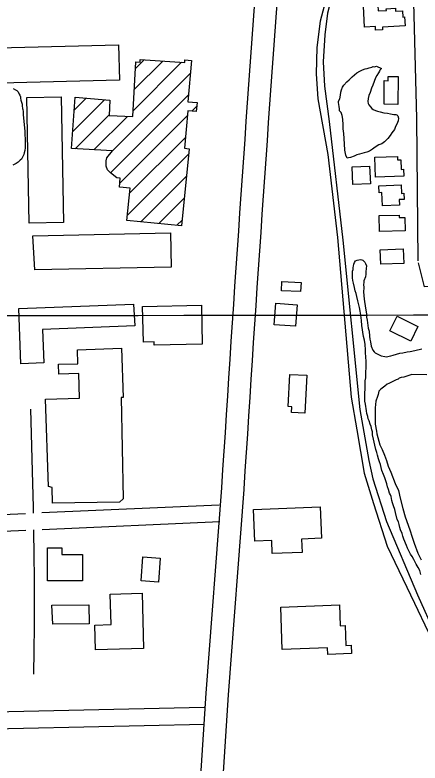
# Model space of a CAD drawing. Extents: x 3297716 to 3335574, y 688621 to 713991.
# Drawn here: x 3326409 to 3327134, y 702315 to 703651 of the extents above; entities that cross this region are included whole.
import ezdxf

# ---------------------------------------------------------------- set-up
doc = ezdxf.new("R2010")
doc.units = 0
for name, color, linetype in [('V-BLDG-OTLN', 7, 'Continuous'), ('V-GRID-MAJR', 7, 'Continuous'), ('V-ROAD-CNTR', 7, 'Continuous'), ('V-SITE-VEGE', 7, 'Continuous'), ('V-TOPO-SHOR', 7, 'Continuous')]:
    doc.layers.add(name, color=color, linetype=linetype)

msp = doc.modelspace()

# ---------------------------------------------------------------- linework, layer by layer
at = {"layer": 'V-BLDG-OTLN'}
for p, q in [((3326620.5866183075, 703480.1339459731), (3326707.165195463, 703566.7125231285)), ((3326622.806894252, 703517.7095609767), (3326673.8960085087, 703568.7986752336)), ((3326625.0271701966, 703555.2851759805), (3326640.6268215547, 703570.884827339)), ((3326582.275284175, 703406.467272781), (3326723.000838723, 703547.1928273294)), ((3326579.970184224, 703368.806833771), (3326719.491406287, 703508.3280558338)), ((3326512.886453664, 703443.1444594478), (3326569.396230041, 703499.6542358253)), ((3326515.529189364, 703481.1425342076), (3326536.8797487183, 703502.4930935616)), ((3326725.799414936, 703479.2807254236), (3326734.413290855, 703487.8946013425)), ((3326517.198698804, 703412.1013655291), (3326577.8045266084, 703472.7071933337)), ((3326550.6463311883, 703410.1936588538), (3326610.4242552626, 703469.9715829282)), ((3326596.8530244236, 703350.3343349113), (3326717.4946013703, 703470.9759118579)), ((3326614.352931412, 703332.4789028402), (3326714.2313771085, 703432.3573485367)), ((3326610.4913575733, 703293.2619899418), (3326719.716116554, 703402.4867489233)), ((3326634.199059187, 703281.6143524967), (3326715.8227447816, 703363.238038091)), ((3326666.3865868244, 703278.4465410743), (3326711.9293730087, 703323.9893272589)), ((3326698.574114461, 703275.2787296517), (3326708.036001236, 703284.7406164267))]:
    msp.add_line(p, q, dxfattribs=at)
for points in [[(3327106.768, 703631.47), (3327066.502, 703629.233), (3327066.756, 703624.654), (3327054.11, 703623.951), (3327053.737, 703630.644), (3327034.4960000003, 703629.577), (3327032.428, 703666.812), (3327058.185, 703668.2440000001), (3327058.74, 703658.2660000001), (3327073.4, 703659.079), (3327073.222, 703662.261), (3327089.614, 703663.171), (3327089.894, 703658.106), (3327102.34, 703658.796), (3327102.973, 703647.395), (3327105.875, 703647.555)], [(3326378.708, 703592.214), (3326594.58, 703597.856), (3326596.23, 703534.632), (3326383.4, 703529.098)], [(3326619.9620000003, 703469.563), (3326625.74, 703567.349), (3326633.059, 703566.9130000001), (3326633.336, 703571.3420000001), (3326712.819, 703566.358), (3326713.0810000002, 703570.667), (3326725.023, 703569.587), (3326718.381, 703496.031), (3326735.0130000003, 703494.528), (3326733.571, 703478.578), (3326718.254, 703479.963), (3326712.5870000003, 703412.897), (3326720.673, 703412.133), (3326707.015, 703274.448), (3326609.583, 703284.037), (3326615.242, 703341.508), (3326596.169, 703343.39), (3326597.779, 703359.735), (3326591.563, 703360.345), (3326579.971, 703368.806), (3326574.667, 703374.2270000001), (3326572.731, 703380.948), (3326572.166, 703390.338), (3326573.565, 703395.686), (3326583.7600000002, 703408.305), (3326510.753, 703412.469), (3326517.134, 703504.2170000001), (3326578.734, 703498.839), (3326577.757, 703471.371)], [(3327094.65, 703541.157), (3327094.097, 703491.346), (3327069.1890000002, 703491.622), (3327069.6580000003, 703533.774), (3327076.556, 703533.696), (3327076.64, 703541.36)], [(3326434.876, 703279.269), (3326430.6720000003, 703503.838), (3326492.0100000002, 703504.987), (3326496.2120000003, 703280.1190000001)], [(3327054.173, 703361.103), (3327052.654, 703396.761), (3327093.065, 703398.481), (3327093.333, 703392.153), (3327099.36, 703392.409), (3327100.094, 703375.2220000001), (3327103.852, 703375.382), (3327104.3680000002, 703363.241)], [(3327011.991, 703379.586), (3327043.434, 703381.153), (3327045.004, 703349.5970000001), (3327013.559, 703348.033)], [(3327096.6920000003, 703311.1950000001), (3327066.404, 703309.9990000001), (3327065.468, 703333.684), (3327060.381, 703333.484), (3327059.881, 703346.071), (3327099.815, 703347.648), (3327100.415, 703332.402), (3327104.595, 703332.568), (3327105.025, 703321.652), (3327096.292, 703321.306)], [(3327106.913, 703265.476), (3327061.296, 703264.4500000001), (3327060.659, 703292.767), (3327096.2290000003, 703293.568), (3327096.3310000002, 703289.03), (3327106.379, 703289.255)], [(3326441.326, 703256.409), (3326687.352, 703261.718), (3326688.677, 703200.745), (3326445.194, 703195.4890000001)], [(3327104.349, 703207.251), (3327063.328, 703205.7930000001), (3327062.41, 703231.544), (3327103.434, 703233.005)], [(3326886.366, 703174.919), (3326920.84, 703173.387), (3326920.105, 703156.819), (3326885.629, 703158.353)], [(3326623.864, 703095.582), (3326458.924, 703089.3740000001), (3326461.179, 703029.468), (3326419.772, 703027.906), (3326416.0640000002, 703126.611), (3326621.427, 703134.318)], [(3326875.586, 703135.9500000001), (3326913.879, 703133.224), (3326911.1550000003, 703094.99), (3326872.864, 703097.716)], [(3326637.6350000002, 703130.238), (3326742.883, 703132.417), (3326744.321, 703063.09), (3326658.4960000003, 703061.307), (3326658.379, 703067.006), (3326638.958, 703066.5920000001)], [(3327116.985, 703068.38), (3327079.634, 703086.808), (3327092.551, 703112.992), (3327129.904, 703094.564)], [(3326469.203, 702808.4400000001), (3326464.239, 702964.655), (3326524.841, 702966.591), (3326523.412, 703010.5160000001), (3326487.844, 703009.341), (3326487.275, 703026.904), (3326521.896, 703028.041), (3326521.0810000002, 703052.9940000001), (3326599.79, 703055.574), (3326602.647, 702967.85), (3326598.991, 702967.756), (3326603.085, 702786.35), (3326596.238, 702780.888), (3326476.248, 702778.873), (3326475.89, 702807.025)], [(3326897.796, 702951.399), (3326900.737, 703008.853), (3326930.933, 703007.309), (3326927.474, 702939.653), (3326903.735, 702940.868), (3326904.258, 702951.067)], [(3326835.9420000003, 702767.621), (3326955.29, 702772.326), (3326957.5100000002, 702716.055), (3326921.832, 702714.648), (3326922.769, 702690.821), (3326869.419, 702688.7220000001), (3326868.5100000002, 702711.887), (3326838.154, 702710.693)], [(3326530.3340000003, 702640.207), (3326467.333, 702640.238), (3326467.362, 702699.202), (3326493.433, 702699.191), (3326493.429, 702686.856), (3326530.184, 702686.8420000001)], [(3326638.018, 702683.045), (3326669.092, 702680.755), (3326665.907, 702637.569), (3326634.835, 702639.859)], [(3326636.6520000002, 702617.968), (3326638.906, 702519.42), (3326553.093, 702517.024), (3326551.897, 702561.076), (3326581.214, 702561.894), (3326579.6580000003, 702616.329)], [(3326475.529, 702596.697), (3326541.616, 702597.326), (3326541.936, 702563.53), (3326477.18, 702562.887)], [(3326884.935, 702592.8200000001), (3326989.534, 702597.0210000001), (3326991.029, 702559.671), (3326999.676, 702560.015), (3327001.079, 702524.556), (3327010.686, 702524.937), (3327011.276, 702510.055), (3326968.632, 702508.3690000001), (3326968.161, 702520.299), (3326887.179, 702517.091)]]:
    msp.add_lwpolyline(points, close=True, dxfattribs=at)
at = {"layer": 'V-GRID-MAJR'}
msp.add_spline([(3301843.772, 703091.794), (3307096.381, 703095.232), (3312348.989, 703099.434), (3317601.597, 703104.4), (3322854.204, 703110.13), (3328106.81, 703116.6240000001), (3333359.415, 703123.882), (3333359.416, 703123.882)], degree=3, dxfattribs=at)
at = {"layer": 'V-ROAD-CNTR'}
for points in [[(3327130.197702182, 703211.8155494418), (3327127.596707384, 703466.25604056), (3327121.610719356, 703697.321578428)], [(3328052.509857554, 703202.4515681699), (3327996.6929691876, 703185.8666013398), (3327873.823214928, 703186.097600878), (3327775.625411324, 703179.99161309), (3327650.09266239, 703178.4606161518), (3327553.856854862, 703175.7936214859), (3327380.9692006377, 703168.4956360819), (3327141.852678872, 703165.1496427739), (3327130.6777012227, 703208.199556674)], [(3326442.745482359, 702760.7677719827), (3326442.538, 702771.476), (3326441.469, 702814.084), (3326437.543, 702946.881)], [(3326778.638405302, 702806.260360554), (3326750.712461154, 702439.187094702), (3326628.7667050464, 700547.91687725)], [(3326818.523325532, 702803.226366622), (3326790.61438135, 702436.3831003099), (3326668.683625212, 700545.3428823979)], [(3326457.6179073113, 702761.9082340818), (3326774.530413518, 702776.009421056)], [(3326748.4204657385, 702383.495206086), (3326208.453545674, 702371.5332300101), (3326183.258596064, 702749.7004736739), (3326428.064510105, 702760.5932402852)], [(3326458.1853222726, 702731.9034741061), (3326775.86441085, 702746.0394809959)], [(3326747.756467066, 702413.487146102), (3326236.479489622, 702402.1611687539), (3326215.23053212, 702721.09253089), (3326428.602949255, 702730.5871248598)], [(3326443.0640000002, 702473.137), (3326443.736, 702515.754), (3326444.16, 702558.375), (3326444.3340000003, 702600.998), (3326444.258, 702643.621), (3326443.935, 702686.2440000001), (3326443.361, 702728.861), (3326443.316428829, 702731.1921605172)]]:
    msp.add_lwpolyline(points, dxfattribs=at)
for radius in [96464.49634861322, 96424.49642861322]:
    msp.add_arc((3423050.1549119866, 696707.5574253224), radius, 175.75108334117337, 176.3752166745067, dxfattribs=at)
at = {"layer": 'V-SITE-VEGE'}
msp.add_lwpolyline([(3327064.5810000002, 703555.2270000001), (3327061.8370000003, 703552.544), (3327061.136, 703550.5160000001), (3327059.072, 703547.8250000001), (3327056.305, 703543.109), (3327054.224, 703539.062), (3327051.437, 703532.308), (3327049.328, 703525.547), (3327046.553, 703520.153), (3327044.435, 703512.712), (3327042.34, 703507.31), (3327040.923, 703501.899), (3327040.185, 703496.48), (3327040.824, 703493.08), (3327042.1520000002, 703490.3520000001), (3327044.826, 703486.93), (3327047.509, 703484.188), (3327049.522, 703482.13), (3327054.255, 703480.721), (3327057.63, 703479.326), (3327062.363, 703477.917), (3327069.132, 703476.485), (3327075.231, 703475.74), (3327080.64, 703474.323), (3327086.736, 703473.5750000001), (3327090.13, 703473.5380000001), (3327092.1550000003, 703472.838), (3327094.169, 703470.78), (3327094.801, 703466.702), (3327094.748, 703461.953), (3327091.967, 703455.88), (3327089.886, 703451.833), (3327087.791, 703446.429), (3327082.9760000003, 703440.377), (3327080.2120000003, 703435.658), (3327076.0810000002, 703430.278), (3327069.9080000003, 703424.243), (3327065.122, 703420.903), (3327059.6720000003, 703418.9280000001), (3327053.522, 703414.926), (3327048.738, 703411.586), (3327043.2660000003, 703407.578), (3327038.504, 703406.2760000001), (3327033.74, 703404.971), (3327025.571, 703402.35), (3327020.805, 703401.045), (3327016.037, 703399.0650000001), (3327009.224, 703396.425), (3327005.824, 703395.784), (3327003.1040000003, 703395.137), (3327001.128, 703400.582), (3326999.193, 703409.426), (3326998.644, 703420.964), (3326997.491, 703439.294), (3326996.223, 703447.447), (3326996.307, 703454.91), (3326995.742, 703465.09), (3326994.454, 703471.21), (3326992.4790000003, 703476.659), (3326989.803, 703480.082), (3326989.839, 703483.471), (3326989.207, 703487.549), (3326987.935, 703495.024), (3326987.955, 703497.059), (3326990.036, 703501.106), (3326991.47, 703507.875), (3326992.207, 703513.294), (3326992.932, 703517.355), (3326995.019, 703522.082), (3326997.091, 703525.451), (3327002.5840000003, 703531.495), (3327006.701, 703535.519), (3327012.187, 703540.885), (3327020.4020000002, 703547.577), (3327025.866, 703550.908), (3327030.636, 703552.89), (3327035.407, 703554.872), (3327038.805, 703555.513), (3327042.8910000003, 703556.824), (3327047.654, 703558.129), (3327049.696, 703558.784), (3327052.41, 703558.753), (3327055.808, 703559.394)], close=True, dxfattribs=at)
for points in [[(3326406.3310000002, 703520.001), (3326410.208, 703517.617), (3326412.5330000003, 703516.03), (3326414.847, 703513.665), (3326416.756, 703509.7390000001), (3326417.9050000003, 703507.773), (3326419.045, 703505.028), (3326419.41, 703502.681), (3326420.151, 703499.161), (3326422.019, 703491.724), (3326422.38, 703488.988), (3326422.718, 703484.3), (3326423.473, 703481.951), (3326423.823, 703478.435), (3326423.776, 703474.14), (3326424.1550000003, 703473.356), (3326426.94, 703442.882), (3326426.897, 703438.978), (3326427.555, 703428.042), (3326427.395, 703413.601), (3326426.955, 703408.924), (3326425.736, 703405.033), (3326425.31, 703401.524), (3326422.916, 703396.867), (3326420.93, 703393.769), (3326418.953, 703391.448), (3326415.406, 703388.366), (3326411.474, 703385.677), (3326405.588, 703383.01)], [(3327135.2600000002, 702651.528), (3327133.298, 702658.336), (3327129.968, 702663.8), (3327126.644, 702669.942), (3327122.665, 702678.126), (3327119.332, 702683.59), (3327116.666, 702687.6900000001), (3327111.36, 702698.604), (3327109.377, 702703.373), (3327104.751, 702714.279), (3327102.776, 702719.7270000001), (3327101.47, 702724.49), (3327098.8340000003, 702731.304), (3327097.523, 702735.388), (3327096.227, 702740.829), (3327094.9220000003, 702745.593), (3327092.934, 702749.685), (3327089.677, 702761.932), (3327088.379, 702767.375), (3327086.421, 702774.179), (3327084.447, 702779.629), (3327083.136, 702783.712), (3327081.8540000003, 702790.512), (3327080.535, 702793.9180000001), (3327079.21, 702796.6460000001), (3327077.25, 702803.451), (3327075.268, 702808.223), (3327073.971, 702813.662), (3327070.694, 702823.876), (3327068.048, 702830.009), (3327065.417, 702837.501), (3327062.818, 702847.704), (3327060.835, 702852.476), (3327059.539, 702857.9180000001), (3327057.5810000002, 702864.723), (3327056.2770000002, 702869.487), (3327054.302, 702874.934), (3327053.028, 702882.412), (3327050.436, 702893.295), (3327048.484, 702900.778), (3327048.545, 702906.203), (3327047.2260000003, 702909.611), (3327045.936, 702915.733), (3327044.625, 702919.814), (3327042.659, 702925.942), (3327040.663, 702929.356), (3327040.0300000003, 702933.433), (3327038.731, 702938.875), (3327038.107, 702943.63), (3327036.208, 702955.861), (3327034.914, 702961.305), (3327035.311, 702997.253), (3327036.728, 703002.664), (3327037.046, 703031.152), (3327036.472, 703040.657), (3327035.862, 703046.768), (3327035.93, 703052.873), (3327035.356, 703062.376), (3327034.0840000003, 703069.853), (3327032.802, 703076.65), (3327029.63, 703096.358), (3327029.048, 703105.183), (3327027.799, 703114.696), (3327026.525, 703122.171), (3327025.235, 703128.29), (3327023.2830000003, 703135.774), (3327022.659, 703140.529), (3327020.707, 703148.015), (3327019.411, 703153.454), (3327017.428, 703158.226), (3327016.14, 703164.343), (3327014.866, 703171.823), (3327013.563, 703176.584), (3327012.937, 703181.34), (3327012.968, 703184.0530000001), (3327013.049, 703191.514), (3327013.074, 703193.55), (3327013.781, 703196.255), (3327013.819, 703199.647), (3327014.528, 703202.3520000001), (3327015.245, 703205.738), (3327016.6380000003, 703209.113), (3327018.024, 703211.81), (3327021.432, 703213.129), (3327024.1520000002, 703213.7760000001), (3327026.8710000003, 703214.425), (3327029.579, 703213.7170000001), (3327031.6040000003, 703213.0160000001), (3327034.9590000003, 703209.588), (3327036.286, 703206.86), (3327037.595, 703202.774), (3327037.544, 703198.027), (3327036.798, 703191.9280000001), (3327036.753, 703187.859), (3327036.022, 703183.1190000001), (3327033.232, 703176.365), (3327033.187, 703172.296)], [(3327033.187, 703172.296), (3327032.487, 703170.268), (3327033.089, 703163.4770000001), (3327032.335, 703156.702), (3327033.542, 703143.122), (3327036.0810000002, 703127.492), (3327038.002, 703117.295), (3327037.935, 703111.1900000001), (3327039.231, 703105.746), (3327041.107, 703091.482), (3327042.403, 703086.04), (3327042.983, 703077.215), (3327043.6010000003, 703071.784), (3327044.906, 703067.018), (3327046.18, 703059.541), (3327049.487, 703052.0430000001), (3327051.494, 703049.307), (3327053.506, 703047.2490000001), (3327061.599, 703043.09), (3327064.305, 703042.381), (3327070.393, 703040.958), (3327073.779, 703040.241), (3327078.538, 703041.545), (3327081.262, 703042.193), (3327085.348, 703043.503), (3327097.597, 703046.76), (3327103.026, 703047.378), (3327110.512, 703049.33), (3327115.9450000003, 703049.948), (3327124.1040000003, 703051.894), (3327137.025, 703054.462)], [(3327146.008, 703008.233), (3327118.876, 703008.532), (3327104.5810000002, 703003.944), (3327099.823, 703003.319), (3327096.417, 703002.001), (3327094.367, 703000.665), (3327090.961, 702999.346), (3327087.5470000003, 702997.3520000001), (3327081.412, 702994.706), (3327077.998, 702992.709), (3327074.592, 702991.39), (3327070.484, 702988.0430000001), (3327063.6410000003, 702982.692), (3327060.205, 702978.659), (3327058.787, 702973.2490000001), (3327057.387, 702969.194), (3327054.583, 702961.086), (3327053.09, 702948.89), (3327053.633, 702936.6730000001), (3327053.4420000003, 702919.716), (3327056.021, 702907.4770000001), (3327056.645, 702902.7220000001), (3327061.853, 702882.991), (3327065.833, 702874.807), (3327069.789, 702864.59), (3327073.754, 702855.0480000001), (3327076.353, 702844.841), (3327081.659, 702833.929), (3327088.901, 702814.174), (3327094.863, 702801.219), (3327098.105, 702787.616), (3327102.647, 702769.2490000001), (3327107.231, 702754.274), (3327115.114, 702731.1240000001), (3327119.717, 702718.183), (3327122.988, 702707.291), (3327129.574, 702689.58)], [(3327129.574, 702689.58), (3327135.544, 702677.304)]]:
    msp.add_lwpolyline(points, dxfattribs=at)
at = {"layer": 'V-TOPO-SHOR'}
for points in [[(3327105.934, 704178.388), (3327105.365, 704179.172), (3327096.434, 704175.787), (3327092.096, 704150.799), (3327074.543, 704093.48), (3327027.887, 703914.01), (3326980.578, 703736.579), (3326955.146, 703640.1), (3326949.2090000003, 703592.801), (3326948.0130000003, 703546.125), (3326950.899, 703501.436), (3326968.737, 703401.77), (3326986.032, 703253.393), (3327010.6040000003, 702968.252), (3327020.7830000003, 702909.9450000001), (3327033.4560000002, 702832.6680000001), (3327050.444, 702778.3470000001), (3327074.6350000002, 702702.294), (3327123.572, 702600.253), (3327148.039, 702549.231)], [(3327105.934, 704178.388), (3327102.762, 704136.4720000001), (3327056.199, 703965.12), (3327005.515, 703788.404), (3326985.111, 703718.258), (3326968.159, 703654.166), (3326963.6720000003, 703615.647), (3326960.43, 703567.642), (3326962.648, 703523.634), (3326971.42, 703460.609), (3326995.451, 703248.551), (3327025.923, 702946.4280000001), (3327041.822, 702854.903), (3327048.904, 702822.346), (3327073.771, 702746.285), (3327129.148, 702615.076), (3327160.849, 702545.03), (3327178.4990000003, 702489.349), (3327189.407, 702435.772), (3327199.239, 702407.243), (3327216.889, 702351.562), (3327276.0130000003, 702191.892), (3327366.09, 701956.095), (3327421.5270000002, 701805.305)]]:
    msp.add_lwpolyline(points, dxfattribs=at)

doc.saveas('drawing.dxf')
